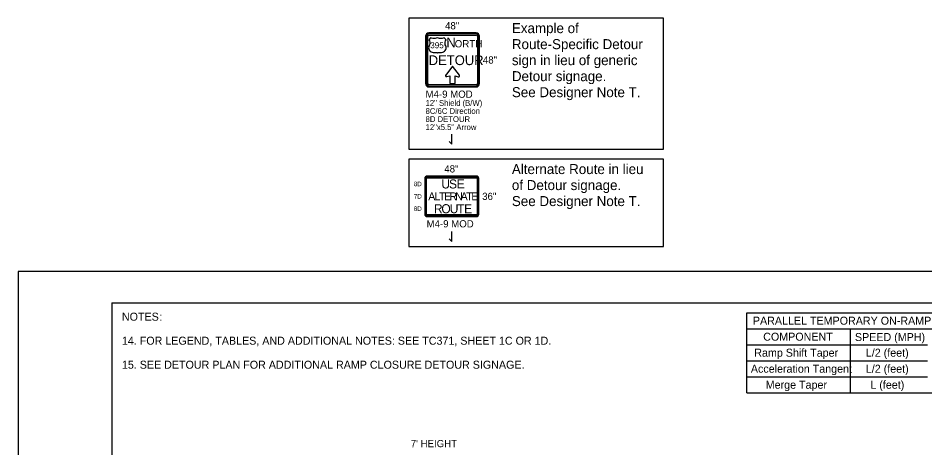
# Model space of a CAD drawing. Extents: x 99958 to 100136, y 99935 to 100013.
# Drawn here: x 100079.06 to 100088.13, y 99978.92 to 99983.22 of the extents above; entities that cross this region are included whole.
import ezdxf

# ---------------------------------------------------------------- set-up
doc = ezdxf.new("R2010")
doc.units = 0
for name, color, linetype in [('SH_GI_GeneralNotesBodyText', 7, 'Continuous'), ('SH_GI_PlotLimits', 7, 'Continuous'), ('SH_GI_SheetBorder', 7, 'Continuous'), ('SH_TI_Tables', 7, 'Continuous'), ('TR_SN_ConstructionSigns', 7, 'Continuous'), ('TR_WZ_WorkZoneDetails', 7, 'Continuous')]:
    doc.layers.add(name, color=color, linetype=linetype)

msp = doc.modelspace()

# ---------------------------------------------------------------- linework, layer by layer
at = {"layer": 'SH_GI_PlotLimits'}
msp.add_lwpolyline([(100079.0625, 99969.6875), (100096.0625, 99969.6875), (100096.0625, 99980.6875), (100079.0625, 99980.6875)], close=True, dxfattribs=at)
at = {"layer": 'SH_GI_SheetBorder'}
for q in [(100080, 99970), (100095.75, 99980.375)]:
    msp.add_line((100080, 99980.375), q, dxfattribs=at)
at = {"layer": 'SH_TI_Tables'}
for p, q in [((100086.3472, 99980.275), (100089.4028, 99980.275)), ((100086.3472, 99979.475), (100086.3472, 99980.275)), ((100086.3472, 99980.115), (100089.4028, 99980.115)), ((100087.3786, 99980.115), (100087.3786, 99979.795)), ((100086.3472, 99979.955), (100088.1528, 99979.955)), ((100086.3472, 99979.795), (100088.1528, 99979.795)), ((100087.3786, 99979.795), (100087.3786, 99979.635)), ((100086.3472, 99979.635), (100088.1528, 99979.635)), ((100087.3786, 99979.635), (100087.3786, 99979.475)), ((100086.3472, 99979.475), (100089.4028, 99979.475))]:
    msp.add_line(p, q, dxfattribs=at)
at = {"layer": 'TR_SN_ConstructionSigns'}
for p, q in [((100083.1354, 99983.0373), (100083.1354, 99982.5648)), ((100083.1438, 99983.0373), (100083.1438, 99982.5648)), ((100083.1579, 99982.5648), (100083.1579, 99983.0373)), ((100083.6416, 99983.0711), (100083.1691, 99983.0711)), ((100083.6416, 99983.0626), (100083.1691, 99983.0626)), ((100083.1691, 99983.0486), (100083.6416, 99983.0486)), ((100083.6529, 99983.0373), (100083.6529, 99982.5648)), ((100083.6669, 99982.5648), (100083.6669, 99983.0373)), ((100083.6754, 99982.5648), (100083.6754, 99983.0373)), ((100083.6416, 99982.5536), (100083.1691, 99982.5536)), ((100083.1691, 99982.5395), (100083.6416, 99982.5395)), ((100083.1691, 99982.5311), (100083.6416, 99982.5311)), ((100083.1277, 99981.6152), (100083.1277, 99981.2608)), ((100083.1347, 99981.6152), (100083.1347, 99981.2608)), ((100083.1446, 99981.2608), (100083.1446, 99981.6152)), ((100083.6424, 99981.6405), (100083.153, 99981.6405)), ((100083.6424, 99981.6335), (100083.153, 99981.6335)), ((100083.153, 99981.6236), (100083.6424, 99981.6236)), ((100083.6508, 99981.6152), (100083.6508, 99981.2608)), ((100083.6607, 99981.2608), (100083.6607, 99981.6152)), ((100083.6677, 99981.2608), (100083.6677, 99981.6152)), ((100083.6424, 99981.2524), (100083.153, 99981.2524)), ((100083.153, 99981.2425), (100083.6424, 99981.2425)), ((100083.153, 99981.2355), (100083.6424, 99981.2355))]:
    msp.add_line(p, q, dxfattribs=at)
for points in [[(100083.2537, 99983.0237), (100083.2429, 99983.0187), (100083.2315, 99983.0156), (100083.2196, 99983.0143), (100083.2077, 99983.015), (100083.1961, 99983.0175), (100083.1852, 99983.0218), (100083.1668, 99983.0034), (100083.1731, 99982.9918), (100083.1766, 99982.9793), (100083.1774, 99982.9665), (100083.1754, 99982.9537), (100083.1706, 99982.9415), (100083.1671, 99982.9324), (100083.1658, 99982.9228), (100083.1667, 99982.9132), (100083.17, 99982.904), (100083.1752, 99982.8954), (100083.1824, 99982.8881), (100083.191, 99982.8821), (100083.201, 99982.8778), (100083.2118, 99982.8754), (100083.2228, 99982.8749), (100083.2367, 99982.8766), (100083.2424, 99982.8762), (100083.2477, 99982.8743), (100083.252, 99982.871), (100083.2537, 99982.869), (100083.2553, 99982.871), (100083.2597, 99982.8743), (100083.265, 99982.8762), (100083.2707, 99982.8766), (100083.2846, 99982.8749), (100083.2956, 99982.8754), (100083.3064, 99982.8778), (100083.3163, 99982.8821), (100083.325, 99982.8881), (100083.3322, 99982.8954), (100083.3374, 99982.904), (100083.3406, 99982.9132), (100083.3416, 99982.9228), (100083.3403, 99982.9324), (100083.3368, 99982.9415), (100083.332, 99982.9537), (100083.33, 99982.9665), (100083.3307, 99982.9793), (100083.3343, 99982.9918), (100083.3405, 99983.0034), (100083.3222, 99983.0218), (100083.3113, 99983.0175), (100083.2997, 99983.015), (100083.2877, 99983.0143), (100083.2759, 99983.0156), (100083.2645, 99983.0187), (100083.2537, 99983.0237)], [(100083.3367, 99982.6494), (100083.3356, 99982.6478), (100083.335, 99982.6461), (100083.3347, 99982.6441), (100083.3348, 99982.6424), (100083.335, 99982.6412), (100083.3356, 99982.6398), (100083.3373, 99982.6375), (100083.3386, 99982.6364), (100083.34, 99982.6355), (100083.3417, 99982.6348), (100083.3432, 99982.6345), (100083.3447, 99982.6343), (100083.3465, 99982.6343), (100083.3478, 99982.6346), (100083.3795, 99982.6424), (100083.3795, 99982.5671), (100083.4307, 99982.5671), (100083.4307, 99982.6429), (100083.4617, 99982.6337), (100083.4647, 99982.6331), (100083.4681, 99982.6334), (100083.4703, 99982.6342), (100083.4733, 99982.6362), (100083.4752, 99982.6389), (100083.476, 99982.6414), (100083.4761, 99982.6436), (100083.4754, 99982.6463), (100083.4746, 99982.6477), (100083.4051, 99982.7405), (100083.3367, 99982.6494)]]:
    msp.add_lwpolyline(points, dxfattribs=at)
for centre, radius, start, end in [((100083.1691, 99983.0373), 0.0337, 90, 180), ((100083.1691, 99983.0373), 0.0253, 90, 180), ((100083.1691, 99983.0373), 0.0113, 90, 180), ((100083.6416, 99983.0373), 0.0338, 360, 90), ((100083.6416, 99983.0373), 0.0253, 360, 90), ((100083.6416, 99983.0373), 0.0113, 360, 90), ((100083.1691, 99982.5648), 0.0338, 180, 270), ((100083.1691, 99982.5648), 0.0253, 180, 270), ((100083.1691, 99982.5648), 0.0113, 180, 270), ((100083.6416, 99982.5648), 0.0337, 270, 360), ((100083.6416, 99982.5648), 0.0253, 270, 0), ((100083.6416, 99982.5648), 0.0113, 270, 0), ((100083.153, 99981.6152), 0.0253, 90, 180), ((100083.153, 99981.6152), 0.0183, 90, 180), ((100083.153, 99981.6152), 0.00844, 90, 180), ((100083.6424, 99981.6152), 0.0253, 360, 90), ((100083.6424, 99981.6152), 0.0183, 360, 90), ((100083.6424, 99981.6152), 0.00844, 360, 90), ((100083.153, 99981.2608), 0.0253, 180, 270), ((100083.153, 99981.2608), 0.0183, 180, 270), ((100083.153, 99981.2608), 0.00844, 180, 270), ((100083.6424, 99981.2608), 0.0253, 270, 360), ((100083.6424, 99981.2608), 0.0183, 270, 0), ((100083.6424, 99981.2608), 0.00844, 270, 0)]:
    msp.add_arc(centre, radius, start, end, dxfattribs=at)
at = {"layer": 'TR_WZ_WorkZoneDetails'}
for p, q in [((100083.3963, 99981.9605), (100083.3963, 99982.0605)), ((100083.3713, 99981.9855), (100083.3963, 99981.9605)), ((100083.3963, 99980.9875), (100083.3963, 99981.0875)), ((100083.3713, 99981.0125), (100083.3963, 99980.9875))]:
    msp.add_line(p, q, dxfattribs=at)
for points in [[(100082.9666, 99981.9105), (100085.5143, 99981.9105), (100085.5143, 99983.2191), (100082.9666, 99983.2191)], [(100082.9666, 99980.9375), (100085.5143, 99980.9375), (100085.5143, 99981.8105), (100082.9666, 99981.8105)]]:
    msp.add_lwpolyline(points, close=True, dxfattribs=at)

# ---------------------------------------------------------------- texts
at = {"layer": 'SH_GI_GeneralNotesBodyText'}
for s, p in [('NOTES', (100080.1, 99980.195)), (':', (100080.4743, 99980.195)), ('14. FOR LEGEND, TABLES, AND ADDITIONAL NOTES: SEE TC371, SHEET 1C OR 1D.', (100080.1, 99979.955)), ('15. SEE DETOUR PLAN FOR ADDITIONAL RAMP CLOSURE DETOUR SIGNAGE.', (100080.1, 99979.715))]:
    msp.add_text(s, height=0.08, rotation=360, dxfattribs=at).set_placement(p)
at = {"layer": 'SH_TI_Tables'}
for s, p in [('PARALLEL TEMPORARY ON-RAMP MERGE (1-LANE)', (100086.4074, 99980.155)), ('COMPONENT', (100086.5105, 99979.995)), ('SPEED (MPH)', (100087.4275, 99979.9915)), ('Ramp Shift Taper', (100086.4213, 99979.835)), ('L/2 (feet)', (100087.5367, 99979.835)), ('Acceleration Tangent', (100086.3872, 99979.675)), ('L/2 (feet)', (100087.5367, 99979.675)), ('Merge Taper', (100086.536, 99979.515)), ('L (feet)', (100087.582, 99979.515))]:
    msp.add_text(s, height=0.08, rotation=360, dxfattribs=at).set_placement(p)
at = {"layer": 'TR_SN_ConstructionSigns'}
for s, height, p in [('48"', 0.072, (100083.3306, 99983.1071)), ('395', 0.06075, (100083.1819, 99982.9177)), ('N', 0.0972, (100083.3432, 99982.9267)), ('ORTH', 0.0729, (100083.4264, 99982.9267)), ('DETOUR', 0.0972, (100083.1668, 99982.7497)), ('48"', 0.072, (100083.7086, 99982.7651)), ('M4-9 MOD', 0.072, (100083.1354, 99982.4231)), ('12" Shield (B/W)', 0.0576, (100083.1354, 99982.3424)), ('8C/6C Direction', 0.0576, (100083.1354, 99982.2618)), ('8D DETOUR', 0.0576, (100083.1354, 99982.1811)), ('12"x5.5" Arrow', 0.0576, (100083.1354, 99982.1005)), ('48"', 0.072, (100083.323, 99981.6765)), ('36"', 0.072, (100083.7015, 99981.402)), ('M4-9 MOD', 0.072, (100083.1457, 99981.1275)), ("7' HEIGHT", 0.072, (100082.9875, 99978.9309))]:
    msp.add_text(s, height=height, rotation=360, dxfattribs=at).set_placement(p)
for s, height, p in [('8D', 0.045, (100083.018, 99981.5392)), ('U', 0.09, (100083.2933, 99981.5167)), ('S', 0.09, (100083.3698, 99981.5167)), ('E', 0.09, (100083.4463, 99981.5167)), ('7D', 0.045, (100083.018, 99981.4155)), ('A', 0.0787, (100083.1626, 99981.3986)), ('L', 0.0787, (100083.2241, 99981.3986)), ('T', 0.0787, (100083.269, 99981.3986)), ('E', 0.0787, (100083.3201, 99981.3986)), ('R', 0.0787, (100083.3737, 99981.3986)), ('N', 0.0787, (100083.4312, 99981.3986)), ('A', 0.0787, (100083.4863, 99981.3986)), ('T', 0.0787, (100083.5414, 99981.3986)), ('E', 0.0787, (100083.5926, 99981.3986)), ('8D', 0.045, (100083.018, 99981.2917)), ('R', 0.09, (100083.2186, 99981.2692)), ('O', 0.09, (100083.2933, 99981.2692)), ('U', 0.09, (100083.377, 99981.2692)), ('T', 0.09, (100083.4517, 99981.2692)), ('E', 0.09, (100083.521, 99981.2692))]:
    msp.add_text(s, height=height, dxfattribs=at).set_placement(p)
at = {"layer": 'TR_WZ_WorkZoneDetails'}
for s, p in [('Example of ', (100083.9983, 99983.0691)), ('Route-Specific Detour ', (100083.9983, 99982.9091)), ('sign in lieu of generic ', (100083.9983, 99982.7491)), ('Detour signage.', (100083.9983, 99982.5891)), ('See Designer Note T.', (100083.9983, 99982.4291)), ('Alternate Route in lieu ', (100083.9983, 99981.6605)), ('of Detour signage.', (100083.9983, 99981.5005)), ('See Designer Note T.', (100083.9983, 99981.3405))]:
    msp.add_text(s, height=0.1, dxfattribs=at).set_placement(p)

doc.saveas('drawing.dxf')
